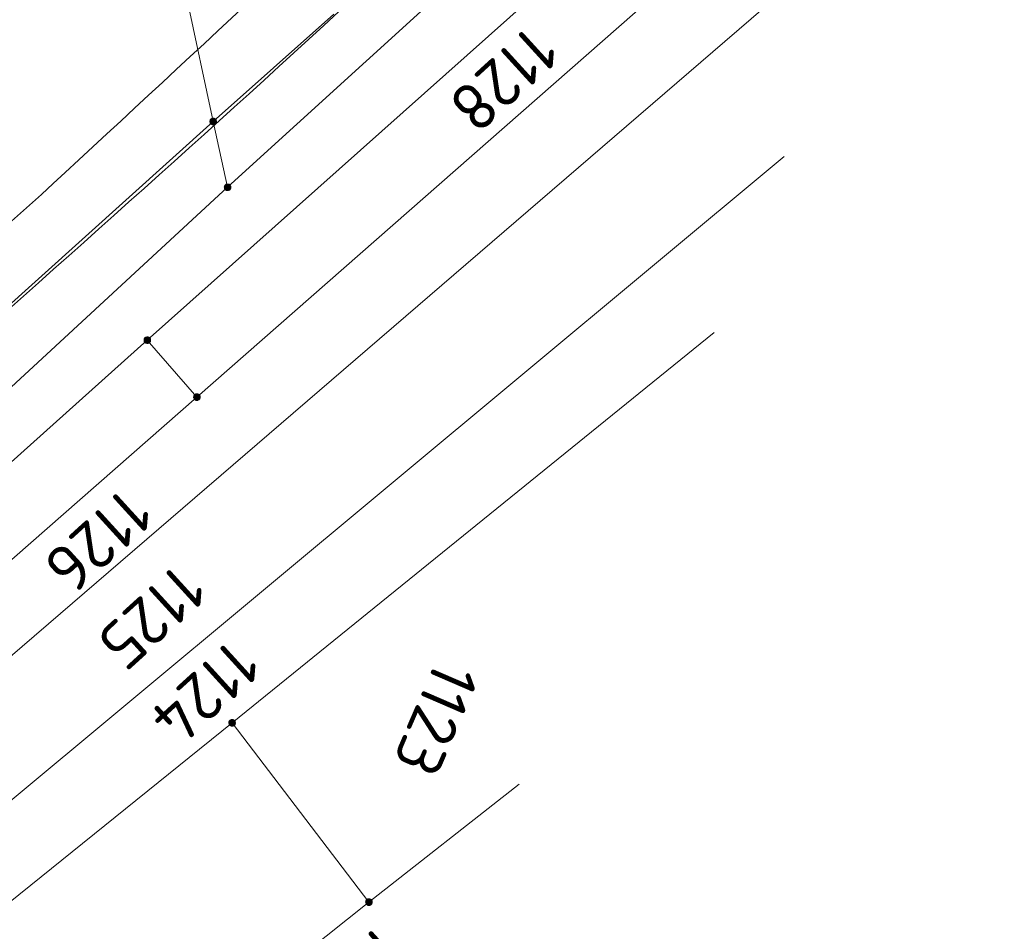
# Model space of a CAD drawing. Header units: metres. Extents: x 3425540 to 3446143, y 5432760 to 5444637.
# Tile 428 of 656: x 3436741 to 3436779, y 5443156 to 5443190. Entities that reach past the tile are written whole.
import ezdxf
from ezdxf.enums import TextEntityAlignment as Align

# ---------------------------------------------------------------- set-up
doc = ezdxf.new("R2010")
doc.units = ezdxf.units.M
doc.layers.add('B_Bestand', color=9, linetype='Continuous', lineweight=18)
doc.layers.add('B_Flurgrenzen', color=9, linetype='Continuous', lineweight=18)
doc.styles.get("Standard").update_dxf_attribs({"font": 'isocpeur.ttf'})

msp = doc.modelspace()

# ---------------------------------------------------------------- linework, layer by layer
at = {"layer": 'B_Bestand'}
for points, knots in [([(3436710.644, 5443203.8), (3436711.269, 5443199.661), (3436711.893, 5443195.522), (3436712.518, 5443191.382), (3436713.104, 5443187.497), (3436713.943, 5443183.653), (3436714.626, 5443179.784), (3436715.264, 5443176.169), (3436715.19, 5443172.402), (3436716.265, 5443168.889), (3436716.576, 5443167.873), (3436716.89, 5443166.859), (3436717.202, 5443165.843), (3436717.358, 5443165.336), (3436717.511, 5443164.828), (3436717.67, 5443164.32), (3436717.807, 5443163.883), (3436718.541, 5443163.764), (3436718.959, 5443163.852), (3436719.47, 5443163.961), (3436720.032, 5443164.181), (3436720.481, 5443164.555), (3436723.258, 5443166.871), (3436725.491, 5443169.316), (3436728.093, 5443171.584), (3436732.994, 5443175.855), (3436738.076, 5443179.934), (3436742.848, 5443184.353), (3436748.482, 5443189.571), (3436754.1, 5443194.807), (3436759.711, 5443200.051), (3436763.926, 5443203.99), (3436768.138, 5443207.933), (3436772.35, 5443211.875), (3436774.83, 5443214.196), (3436777.246, 5443216.578), (3436779.727, 5443218.904), (3436780.668, 5443219.787), (3436781.723, 5443220.58), (3436782.889, 5443221.13), (3436784.294, 5443221.794), (3436785.7, 5443222.458), (3436787.105, 5443223.121)], [0, 0, 0, 0, 0.095046, 0.095046, 0.095046, 0.18426, 0.18426, 0.18426, 0.267644, 0.267644, 0.267644, 0.291763, 0.291763, 0.291763, 0.303821, 0.303821, 0.303821, 0.3142, 0.3142, 0.3142, 0.326888, 0.326888, 0.326888, 0.405302, 0.405302, 0.405302, 0.55298, 0.55298, 0.55298, 0.727343, 0.727343, 0.727343, 0.858331, 0.858331, 0.858331, 0.935447, 0.935447, 0.935447, 0.964713, 0.964713, 0.964713, 1, 1, 1, 1]), ([(3436786.636, 5443220.456), (3436785.621, 5443219.871), (3436784.606, 5443219.285), (3436783.591, 5443218.699), (3436782.149, 5443217.867), (3436780.942, 5443216.675), (3436779.726, 5443215.536), (3436776.317, 5443212.344), (3436772.916, 5443209.151), (3436769.538, 5443205.929), (3436765.781, 5443202.346), (3436762.082, 5443198.704), (3436758.296, 5443195.151), (3436746.359, 5443183.949), (3436733.95, 5443173.264), (3436721.759, 5443162.349), (3436721.182, 5443161.833), (3436720.583, 5443161.354), (3436720.003, 5443160.826), (3436719.611, 5443160.469), (3436719.413, 5443159.93), (3436719.3, 5443159.421), (3436719.131, 5443158.661), (3436719.144, 5443157.81), (3436719.417, 5443157.078), (3436719.706, 5443156.305), (3436720.146, 5443155.589), (3436720.413, 5443154.809), (3436720.833, 5443153.58), (3436721.196, 5443152.325), (3436721.643, 5443151.103), (3436722.215, 5443149.537), (3436722.839, 5443147.988), (3436723.4, 5443146.417), (3436725.729, 5443139.892), (3436727.889, 5443133.305), (3436730.189, 5443126.77), (3436731.116, 5443124.137), (3436732.365, 5443121.611), (3436733.116, 5443118.921), (3436733.585, 5443117.242), (3436734.053, 5443115.563), (3436734.522, 5443113.884)], [0, 0, 0, 0, 0.025253, 0.025253, 0.025253, 0.061129, 0.061129, 0.061129, 0.16172, 0.16172, 0.16172, 0.273593, 0.273593, 0.273593, 0.626305, 0.626305, 0.626305, 0.643002, 0.643002, 0.643002, 0.654288, 0.654288, 0.654288, 0.67114, 0.67114, 0.67114, 0.68894, 0.68894, 0.68894, 0.716989, 0.716989, 0.716989, 0.752939, 0.752939, 0.752939, 0.902259, 0.902259, 0.902259, 0.962434, 0.962434, 0.962434, 1, 1, 1, 1])]:
    msp.add_open_spline(points, degree=3, knots=knots, dxfattribs=at)
at = {"layer": 'B_Flurgrenzen'}
for p, q in [((3436749.019, 5443183.797), (3436774.004, 5443206.569)), ((3436774.613, 5443203.525), (3436745.971, 5443177.993)), ((3436747.854, 5443175.831), (3436773.288, 5443198.17)), ((3436775.94, 5443196.275), (3436727.679, 5443154.708)), ((3436748.471, 5443186.295), (3436746.779, 5443194.269)), ((3436748.471, 5443186.295), (3436753.051, 5443190.372)), ((3436719.703, 5443160.393), (3436748.471, 5443186.295)), ((3436749.019, 5443183.797), (3436748.471, 5443186.295)), ((3436723.85, 5443146.41), (3436770.142, 5443184.961)), ((3436723.296, 5443160.056), (3436749.019, 5443183.797)), ((3436749.191, 5443163.464), (3436767.488, 5443178.279)), ((3436745.971, 5443177.993), (3436721.173, 5443155.767)), ((3436745.971, 5443177.993), (3436747.854, 5443175.831)), ((3436725.964, 5443156.645), (3436747.854, 5443175.831)), ((3436727.838, 5443146.254), (3436749.191, 5443163.464)), ((3436754.384, 5443156.656), (3436749.191, 5443163.464)), ((3436754.384, 5443156.656), (3436760.081, 5443161.139)), ((3436747.413, 5443151.122), (3436754.384, 5443156.656))]:
    msp.add_line(p, q, dxfattribs=at)
for points in [[(3436748.596, 5443186.295), (3436748.595, 5443186.311), (3436748.592, 5443186.326), (3436748.587, 5443186.341), (3436748.58, 5443186.355), (3436748.572, 5443186.369), (3436748.563, 5443186.381), (3436748.551, 5443186.391), (3436748.538, 5443186.4), (3436748.524, 5443186.408), (3436748.509, 5443186.414), (3436748.495, 5443186.418), (3436748.479, 5443186.42), (3436748.463, 5443186.42), (3436748.447, 5443186.418), (3436748.433, 5443186.414), (3436748.418, 5443186.408), (3436748.404, 5443186.4), (3436748.391, 5443186.391), (3436748.379, 5443186.381), (3436748.37, 5443186.369), (3436748.362, 5443186.355), (3436748.355, 5443186.341), (3436748.35, 5443186.326), (3436748.347, 5443186.311), (3436748.346, 5443186.295), (3436748.347, 5443186.279), (3436748.35, 5443186.264), (3436748.355, 5443186.249), (3436748.362, 5443186.235), (3436748.37, 5443186.221), (3436748.379, 5443186.209), (3436748.391, 5443186.199), (3436748.404, 5443186.19), (3436748.418, 5443186.182), (3436748.433, 5443186.176), (3436748.447, 5443186.172), (3436748.463, 5443186.17), (3436748.479, 5443186.17), (3436748.495, 5443186.172), (3436748.509, 5443186.176), (3436748.524, 5443186.182), (3436748.538, 5443186.19), (3436748.551, 5443186.199), (3436748.563, 5443186.209), (3436748.572, 5443186.221), (3436748.58, 5443186.235), (3436748.587, 5443186.249), (3436748.592, 5443186.264), (3436748.595, 5443186.279), (3436748.596, 5443186.295)], [(3436748.571, 5443186.295), (3436748.57, 5443186.309), (3436748.567, 5443186.323), (3436748.563, 5443186.335), (3436748.557, 5443186.348), (3436748.548, 5443186.36), (3436748.538, 5443186.37), (3436748.527, 5443186.379), (3436748.515, 5443186.386), (3436748.502, 5443186.39), (3436748.489, 5443186.393), (3436748.475, 5443186.395), (3436748.46, 5443186.394), (3436748.446, 5443186.392), (3436748.434, 5443186.389), (3436748.421, 5443186.382), (3436748.409, 5443186.374), (3436748.399, 5443186.365), (3436748.389, 5443186.354), (3436748.382, 5443186.342), (3436748.377, 5443186.329), (3436748.373, 5443186.316), (3436748.371, 5443186.302), (3436748.371, 5443186.288), (3436748.373, 5443186.274), (3436748.377, 5443186.261), (3436748.382, 5443186.248), (3436748.389, 5443186.236), (3436748.399, 5443186.225), (3436748.409, 5443186.216), (3436748.421, 5443186.208), (3436748.434, 5443186.201), (3436748.446, 5443186.198), (3436748.46, 5443186.196), (3436748.475, 5443186.195), (3436748.489, 5443186.197), (3436748.502, 5443186.2), (3436748.515, 5443186.204), (3436748.527, 5443186.211), (3436748.538, 5443186.22), (3436748.548, 5443186.23), (3436748.557, 5443186.242), (3436748.563, 5443186.255), (3436748.567, 5443186.267), (3436748.57, 5443186.281), (3436748.571, 5443186.295)], [(3436748.547, 5443186.295), (3436748.546, 5443186.307), (3436748.543, 5443186.319), (3436748.538, 5443186.33), (3436748.532, 5443186.34), (3436748.523, 5443186.35), (3436748.514, 5443186.357), (3436748.503, 5443186.364), (3436748.492, 5443186.368), (3436748.48, 5443186.37), (3436748.468, 5443186.371), (3436748.456, 5443186.369), (3436748.444, 5443186.366), (3436748.434, 5443186.361), (3436748.423, 5443186.354), (3436748.414, 5443186.345), (3436748.407, 5443186.335), (3436748.401, 5443186.325), (3436748.397, 5443186.313), (3436748.395, 5443186.301), (3436748.395, 5443186.289), (3436748.397, 5443186.277), (3436748.401, 5443186.265), (3436748.407, 5443186.255), (3436748.414, 5443186.245), (3436748.423, 5443186.236), (3436748.433, 5443186.229), (3436748.444, 5443186.224), (3436748.456, 5443186.221), (3436748.468, 5443186.219), (3436748.48, 5443186.22), (3436748.492, 5443186.222), (3436748.503, 5443186.226), (3436748.514, 5443186.233), (3436748.523, 5443186.24), (3436748.532, 5443186.25), (3436748.538, 5443186.26), (3436748.543, 5443186.271), (3436748.546, 5443186.283), (3436748.547, 5443186.295)], [(3436748.522, 5443186.295), (3436748.521, 5443186.305), (3436748.518, 5443186.315), (3436748.513, 5443186.324), (3436748.507, 5443186.331), (3436748.5, 5443186.337), (3436748.491, 5443186.342), (3436748.481, 5443186.345), (3436748.471, 5443186.346), (3436748.461, 5443186.345), (3436748.451, 5443186.342), (3436748.442, 5443186.337), (3436748.435, 5443186.331), (3436748.429, 5443186.324), (3436748.424, 5443186.315), (3436748.421, 5443186.305), (3436748.42, 5443186.295), (3436748.421, 5443186.285), (3436748.424, 5443186.275), (3436748.429, 5443186.266), (3436748.435, 5443186.259), (3436748.442, 5443186.253), (3436748.451, 5443186.248), (3436748.461, 5443186.245), (3436748.471, 5443186.244), (3436748.481, 5443186.245), (3436748.491, 5443186.248), (3436748.5, 5443186.253), (3436748.507, 5443186.259), (3436748.513, 5443186.266), (3436748.518, 5443186.275), (3436748.521, 5443186.285), (3436748.522, 5443186.295)], [(3436748.498, 5443186.295), (3436748.497, 5443186.302), (3436748.494, 5443186.309), (3436748.489, 5443186.315), (3436748.483, 5443186.319), (3436748.476, 5443186.321), (3436748.469, 5443186.322), (3436748.462, 5443186.32), (3436748.455, 5443186.317), (3436748.45, 5443186.312), (3436748.446, 5443186.306), (3436748.444, 5443186.299), (3436748.444, 5443186.291), (3436748.446, 5443186.284), (3436748.45, 5443186.278), (3436748.455, 5443186.273), (3436748.462, 5443186.27), (3436748.469, 5443186.268), (3436748.476, 5443186.269), (3436748.483, 5443186.271), (3436748.489, 5443186.275), (3436748.494, 5443186.281), (3436748.497, 5443186.288), (3436748.498, 5443186.295)], [(3436749.144, 5443183.797), (3436749.143, 5443183.813), (3436749.14, 5443183.828), (3436749.135, 5443183.843), (3436749.128, 5443183.857), (3436749.12, 5443183.871), (3436749.111, 5443183.883), (3436749.099, 5443183.893), (3436749.086, 5443183.902), (3436749.072, 5443183.91), (3436749.057, 5443183.916), (3436749.043, 5443183.92), (3436749.027, 5443183.922), (3436749.011, 5443183.922), (3436748.995, 5443183.92), (3436748.981, 5443183.916), (3436748.966, 5443183.91), (3436748.952, 5443183.902), (3436748.939, 5443183.893), (3436748.927, 5443183.883), (3436748.918, 5443183.871), (3436748.91, 5443183.857), (3436748.903, 5443183.843), (3436748.898, 5443183.828), (3436748.895, 5443183.813), (3436748.894, 5443183.797), (3436748.895, 5443183.781), (3436748.898, 5443183.766), (3436748.903, 5443183.751), (3436748.91, 5443183.737), (3436748.918, 5443183.723), (3436748.927, 5443183.711), (3436748.939, 5443183.701), (3436748.952, 5443183.692), (3436748.966, 5443183.684), (3436748.981, 5443183.678), (3436748.995, 5443183.674), (3436749.011, 5443183.672), (3436749.027, 5443183.672), (3436749.043, 5443183.674), (3436749.057, 5443183.678), (3436749.072, 5443183.684), (3436749.086, 5443183.692), (3436749.099, 5443183.701), (3436749.111, 5443183.711), (3436749.12, 5443183.723), (3436749.128, 5443183.737), (3436749.135, 5443183.751), (3436749.14, 5443183.766), (3436749.143, 5443183.781), (3436749.144, 5443183.797)], [(3436749.119, 5443183.797), (3436749.118, 5443183.811), (3436749.115, 5443183.825), (3436749.111, 5443183.837), (3436749.105, 5443183.85), (3436749.096, 5443183.862), (3436749.086, 5443183.872), (3436749.075, 5443183.881), (3436749.063, 5443183.888), (3436749.05, 5443183.892), (3436749.037, 5443183.895), (3436749.023, 5443183.897), (3436749.008, 5443183.896), (3436748.994, 5443183.894), (3436748.982, 5443183.891), (3436748.969, 5443183.884), (3436748.957, 5443183.876), (3436748.947, 5443183.867), (3436748.937, 5443183.856), (3436748.93, 5443183.844), (3436748.925, 5443183.831), (3436748.921, 5443183.818), (3436748.919, 5443183.804), (3436748.919, 5443183.79), (3436748.921, 5443183.776), (3436748.925, 5443183.763), (3436748.93, 5443183.75), (3436748.937, 5443183.738), (3436748.947, 5443183.727), (3436748.957, 5443183.718), (3436748.969, 5443183.71), (3436748.982, 5443183.703), (3436748.994, 5443183.7), (3436749.008, 5443183.698), (3436749.023, 5443183.697), (3436749.037, 5443183.699), (3436749.05, 5443183.702), (3436749.063, 5443183.706), (3436749.075, 5443183.713), (3436749.086, 5443183.722), (3436749.096, 5443183.732), (3436749.105, 5443183.744), (3436749.111, 5443183.757), (3436749.115, 5443183.769), (3436749.118, 5443183.783), (3436749.119, 5443183.797)], [(3436749.095, 5443183.797), (3436749.094, 5443183.809), (3436749.091, 5443183.821), (3436749.086, 5443183.832), (3436749.08, 5443183.842), (3436749.071, 5443183.852), (3436749.062, 5443183.859), (3436749.051, 5443183.866), (3436749.04, 5443183.87), (3436749.028, 5443183.872), (3436749.016, 5443183.873), (3436749.004, 5443183.871), (3436748.992, 5443183.868), (3436748.982, 5443183.863), (3436748.971, 5443183.856), (3436748.962, 5443183.847), (3436748.955, 5443183.837), (3436748.949, 5443183.827), (3436748.945, 5443183.815), (3436748.943, 5443183.803), (3436748.943, 5443183.791), (3436748.945, 5443183.779), (3436748.949, 5443183.767), (3436748.955, 5443183.757), (3436748.962, 5443183.747), (3436748.971, 5443183.738), (3436748.981, 5443183.731), (3436748.992, 5443183.726), (3436749.004, 5443183.723), (3436749.016, 5443183.721), (3436749.028, 5443183.722), (3436749.04, 5443183.724), (3436749.051, 5443183.728), (3436749.062, 5443183.735), (3436749.071, 5443183.742), (3436749.08, 5443183.752), (3436749.086, 5443183.762), (3436749.091, 5443183.773), (3436749.094, 5443183.785), (3436749.095, 5443183.797)], [(3436749.07, 5443183.797), (3436749.069, 5443183.807), (3436749.066, 5443183.817), (3436749.061, 5443183.826), (3436749.055, 5443183.833), (3436749.048, 5443183.839), (3436749.039, 5443183.844), (3436749.029, 5443183.847), (3436749.019, 5443183.848), (3436749.009, 5443183.847), (3436748.999, 5443183.844), (3436748.99, 5443183.839), (3436748.983, 5443183.833), (3436748.977, 5443183.826), (3436748.972, 5443183.817), (3436748.969, 5443183.807), (3436748.968, 5443183.797), (3436748.969, 5443183.787), (3436748.972, 5443183.777), (3436748.977, 5443183.768), (3436748.983, 5443183.761), (3436748.99, 5443183.755), (3436748.999, 5443183.75), (3436749.009, 5443183.747), (3436749.019, 5443183.746), (3436749.029, 5443183.747), (3436749.039, 5443183.75), (3436749.048, 5443183.755), (3436749.055, 5443183.761), (3436749.061, 5443183.768), (3436749.066, 5443183.777), (3436749.069, 5443183.787), (3436749.07, 5443183.797)], [(3436749.046, 5443183.797), (3436749.045, 5443183.804), (3436749.042, 5443183.811), (3436749.037, 5443183.817), (3436749.031, 5443183.821), (3436749.024, 5443183.823), (3436749.017, 5443183.824), (3436749.01, 5443183.822), (3436749.003, 5443183.819), (3436748.998, 5443183.814), (3436748.994, 5443183.808), (3436748.992, 5443183.801), (3436748.992, 5443183.793), (3436748.994, 5443183.786), (3436748.998, 5443183.78), (3436749.003, 5443183.775), (3436749.01, 5443183.772), (3436749.017, 5443183.77), (3436749.024, 5443183.771), (3436749.031, 5443183.773), (3436749.037, 5443183.777), (3436749.042, 5443183.783), (3436749.045, 5443183.79), (3436749.046, 5443183.797)], [(3436746.096, 5443177.993), (3436746.095, 5443178.009), (3436746.092, 5443178.024), (3436746.087, 5443178.039), (3436746.08, 5443178.053), (3436746.072, 5443178.067), (3436746.063, 5443178.079), (3436746.051, 5443178.089), (3436746.038, 5443178.098), (3436746.024, 5443178.106), (3436746.009, 5443178.112), (3436745.995, 5443178.116), (3436745.979, 5443178.118), (3436745.963, 5443178.118), (3436745.947, 5443178.116), (3436745.933, 5443178.112), (3436745.918, 5443178.106), (3436745.904, 5443178.098), (3436745.891, 5443178.089), (3436745.879, 5443178.079), (3436745.87, 5443178.067), (3436745.862, 5443178.053), (3436745.855, 5443178.039), (3436745.85, 5443178.024), (3436745.847, 5443178.009), (3436745.846, 5443177.993), (3436745.847, 5443177.977), (3436745.85, 5443177.962), (3436745.855, 5443177.947), (3436745.862, 5443177.933), (3436745.87, 5443177.919), (3436745.879, 5443177.907), (3436745.891, 5443177.897), (3436745.904, 5443177.888), (3436745.918, 5443177.88), (3436745.933, 5443177.874), (3436745.947, 5443177.87), (3436745.963, 5443177.868), (3436745.979, 5443177.868), (3436745.995, 5443177.87), (3436746.009, 5443177.874), (3436746.024, 5443177.88), (3436746.038, 5443177.888), (3436746.051, 5443177.897), (3436746.063, 5443177.907), (3436746.072, 5443177.919), (3436746.08, 5443177.933), (3436746.087, 5443177.947), (3436746.092, 5443177.962), (3436746.095, 5443177.977), (3436746.096, 5443177.993)], [(3436746.071, 5443177.993), (3436746.07, 5443178.007), (3436746.067, 5443178.021), (3436746.063, 5443178.033), (3436746.057, 5443178.046), (3436746.048, 5443178.058), (3436746.038, 5443178.068), (3436746.027, 5443178.077), (3436746.015, 5443178.084), (3436746.002, 5443178.088), (3436745.989, 5443178.091), (3436745.975, 5443178.093), (3436745.96, 5443178.092), (3436745.946, 5443178.09), (3436745.934, 5443178.087), (3436745.921, 5443178.08), (3436745.909, 5443178.072), (3436745.899, 5443178.063), (3436745.889, 5443178.052), (3436745.882, 5443178.04), (3436745.877, 5443178.027), (3436745.873, 5443178.014), (3436745.871, 5443178), (3436745.871, 5443177.986), (3436745.873, 5443177.972), (3436745.877, 5443177.959), (3436745.882, 5443177.946), (3436745.889, 5443177.934), (3436745.899, 5443177.923), (3436745.909, 5443177.914), (3436745.921, 5443177.906), (3436745.934, 5443177.899), (3436745.946, 5443177.896), (3436745.96, 5443177.894), (3436745.975, 5443177.893), (3436745.989, 5443177.895), (3436746.002, 5443177.898), (3436746.015, 5443177.902), (3436746.027, 5443177.909), (3436746.038, 5443177.918), (3436746.048, 5443177.928), (3436746.057, 5443177.94), (3436746.063, 5443177.953), (3436746.067, 5443177.965), (3436746.07, 5443177.979), (3436746.071, 5443177.993)], [(3436746.047, 5443177.993), (3436746.046, 5443178.005), (3436746.043, 5443178.017), (3436746.038, 5443178.028), (3436746.032, 5443178.038), (3436746.023, 5443178.048), (3436746.014, 5443178.055), (3436746.003, 5443178.062), (3436745.992, 5443178.066), (3436745.98, 5443178.068), (3436745.968, 5443178.069), (3436745.956, 5443178.067), (3436745.944, 5443178.064), (3436745.934, 5443178.059), (3436745.923, 5443178.052), (3436745.914, 5443178.043), (3436745.907, 5443178.033), (3436745.901, 5443178.023), (3436745.897, 5443178.011), (3436745.895, 5443177.999), (3436745.895, 5443177.987), (3436745.897, 5443177.975), (3436745.901, 5443177.963), (3436745.907, 5443177.953), (3436745.914, 5443177.943), (3436745.923, 5443177.934), (3436745.933, 5443177.927), (3436745.944, 5443177.922), (3436745.956, 5443177.919), (3436745.968, 5443177.917), (3436745.98, 5443177.918), (3436745.992, 5443177.92), (3436746.003, 5443177.924), (3436746.014, 5443177.931), (3436746.023, 5443177.938), (3436746.032, 5443177.948), (3436746.038, 5443177.958), (3436746.043, 5443177.969), (3436746.046, 5443177.981), (3436746.047, 5443177.993)], [(3436746.022, 5443177.993), (3436746.021, 5443178.003), (3436746.018, 5443178.013), (3436746.013, 5443178.022), (3436746.007, 5443178.029), (3436746, 5443178.035), (3436745.991, 5443178.04), (3436745.981, 5443178.043), (3436745.971, 5443178.044), (3436745.961, 5443178.043), (3436745.951, 5443178.04), (3436745.942, 5443178.035), (3436745.935, 5443178.029), (3436745.929, 5443178.022), (3436745.924, 5443178.013), (3436745.921, 5443178.003), (3436745.92, 5443177.993), (3436745.921, 5443177.983), (3436745.924, 5443177.973), (3436745.929, 5443177.964), (3436745.935, 5443177.957), (3436745.942, 5443177.951), (3436745.951, 5443177.946), (3436745.961, 5443177.943), (3436745.971, 5443177.942), (3436745.981, 5443177.943), (3436745.991, 5443177.946), (3436746, 5443177.951), (3436746.007, 5443177.957), (3436746.013, 5443177.964), (3436746.018, 5443177.973), (3436746.021, 5443177.983), (3436746.022, 5443177.993)], [(3436745.998, 5443177.993), (3436745.997, 5443178), (3436745.994, 5443178.007), (3436745.989, 5443178.013), (3436745.983, 5443178.017), (3436745.976, 5443178.019), (3436745.969, 5443178.02), (3436745.962, 5443178.018), (3436745.955, 5443178.015), (3436745.95, 5443178.01), (3436745.946, 5443178.004), (3436745.944, 5443177.997), (3436745.944, 5443177.989), (3436745.946, 5443177.982), (3436745.95, 5443177.976), (3436745.955, 5443177.971), (3436745.962, 5443177.968), (3436745.969, 5443177.966), (3436745.976, 5443177.967), (3436745.983, 5443177.969), (3436745.989, 5443177.973), (3436745.994, 5443177.979), (3436745.997, 5443177.986), (3436745.998, 5443177.993)], [(3436747.979, 5443175.831), (3436747.978, 5443175.847), (3436747.975, 5443175.862), (3436747.97, 5443175.877), (3436747.963, 5443175.891), (3436747.955, 5443175.905), (3436747.946, 5443175.917), (3436747.934, 5443175.927), (3436747.921, 5443175.936), (3436747.907, 5443175.944), (3436747.892, 5443175.95), (3436747.878, 5443175.954), (3436747.862, 5443175.956), (3436747.846, 5443175.956), (3436747.83, 5443175.954), (3436747.816, 5443175.95), (3436747.801, 5443175.944), (3436747.787, 5443175.936), (3436747.774, 5443175.927), (3436747.762, 5443175.917), (3436747.753, 5443175.905), (3436747.745, 5443175.891), (3436747.738, 5443175.877), (3436747.733, 5443175.862), (3436747.73, 5443175.847), (3436747.729, 5443175.831), (3436747.73, 5443175.815), (3436747.733, 5443175.8), (3436747.738, 5443175.785), (3436747.745, 5443175.771), (3436747.753, 5443175.757), (3436747.762, 5443175.745), (3436747.774, 5443175.735), (3436747.787, 5443175.726), (3436747.801, 5443175.718), (3436747.816, 5443175.712), (3436747.83, 5443175.708), (3436747.846, 5443175.706), (3436747.862, 5443175.706), (3436747.878, 5443175.708), (3436747.892, 5443175.712), (3436747.907, 5443175.718), (3436747.921, 5443175.726), (3436747.934, 5443175.735), (3436747.946, 5443175.745), (3436747.955, 5443175.757), (3436747.963, 5443175.771), (3436747.97, 5443175.785), (3436747.975, 5443175.8), (3436747.978, 5443175.815), (3436747.979, 5443175.831)], [(3436747.954, 5443175.831), (3436747.953, 5443175.845), (3436747.95, 5443175.859), (3436747.946, 5443175.871), (3436747.94, 5443175.884), (3436747.931, 5443175.896), (3436747.921, 5443175.906), (3436747.91, 5443175.915), (3436747.898, 5443175.922), (3436747.885, 5443175.926), (3436747.872, 5443175.929), (3436747.858, 5443175.931), (3436747.843, 5443175.93), (3436747.829, 5443175.928), (3436747.817, 5443175.925), (3436747.804, 5443175.918), (3436747.792, 5443175.91), (3436747.782, 5443175.901), (3436747.772, 5443175.89), (3436747.765, 5443175.878), (3436747.76, 5443175.865), (3436747.756, 5443175.852), (3436747.754, 5443175.838), (3436747.754, 5443175.824), (3436747.756, 5443175.81), (3436747.76, 5443175.797), (3436747.765, 5443175.784), (3436747.772, 5443175.772), (3436747.782, 5443175.761), (3436747.792, 5443175.752), (3436747.804, 5443175.744), (3436747.817, 5443175.737), (3436747.829, 5443175.734), (3436747.843, 5443175.732), (3436747.858, 5443175.731), (3436747.872, 5443175.733), (3436747.885, 5443175.736), (3436747.898, 5443175.74), (3436747.91, 5443175.747), (3436747.921, 5443175.756), (3436747.931, 5443175.766), (3436747.94, 5443175.778), (3436747.946, 5443175.791), (3436747.95, 5443175.803), (3436747.953, 5443175.817), (3436747.954, 5443175.831)], [(3436747.93, 5443175.831), (3436747.929, 5443175.843), (3436747.926, 5443175.855), (3436747.921, 5443175.866), (3436747.915, 5443175.876), (3436747.906, 5443175.886), (3436747.897, 5443175.893), (3436747.886, 5443175.9), (3436747.875, 5443175.904), (3436747.863, 5443175.906), (3436747.851, 5443175.907), (3436747.839, 5443175.905), (3436747.827, 5443175.902), (3436747.817, 5443175.897), (3436747.806, 5443175.89), (3436747.797, 5443175.881), (3436747.79, 5443175.871), (3436747.784, 5443175.861), (3436747.78, 5443175.849), (3436747.778, 5443175.837), (3436747.778, 5443175.825), (3436747.78, 5443175.813), (3436747.784, 5443175.801), (3436747.79, 5443175.791), (3436747.797, 5443175.781), (3436747.806, 5443175.772), (3436747.816, 5443175.765), (3436747.827, 5443175.76), (3436747.839, 5443175.757), (3436747.851, 5443175.755), (3436747.863, 5443175.756), (3436747.875, 5443175.758), (3436747.886, 5443175.762), (3436747.897, 5443175.769), (3436747.906, 5443175.776), (3436747.915, 5443175.786), (3436747.921, 5443175.796), (3436747.926, 5443175.807), (3436747.929, 5443175.819), (3436747.93, 5443175.831)], [(3436747.905, 5443175.831), (3436747.904, 5443175.841), (3436747.901, 5443175.851), (3436747.896, 5443175.86), (3436747.89, 5443175.867), (3436747.883, 5443175.873), (3436747.874, 5443175.878), (3436747.864, 5443175.881), (3436747.854, 5443175.882), (3436747.844, 5443175.881), (3436747.834, 5443175.878), (3436747.825, 5443175.873), (3436747.818, 5443175.867), (3436747.812, 5443175.86), (3436747.807, 5443175.851), (3436747.804, 5443175.841), (3436747.803, 5443175.831), (3436747.804, 5443175.821), (3436747.807, 5443175.811), (3436747.812, 5443175.802), (3436747.818, 5443175.795), (3436747.825, 5443175.789), (3436747.834, 5443175.784), (3436747.844, 5443175.781), (3436747.854, 5443175.78), (3436747.864, 5443175.781), (3436747.874, 5443175.784), (3436747.883, 5443175.789), (3436747.89, 5443175.795), (3436747.896, 5443175.802), (3436747.901, 5443175.811), (3436747.904, 5443175.821), (3436747.905, 5443175.831)], [(3436747.881, 5443175.831), (3436747.88, 5443175.838), (3436747.877, 5443175.845), (3436747.872, 5443175.851), (3436747.866, 5443175.855), (3436747.859, 5443175.857), (3436747.852, 5443175.858), (3436747.845, 5443175.856), (3436747.838, 5443175.853), (3436747.833, 5443175.848), (3436747.829, 5443175.842), (3436747.827, 5443175.835), (3436747.827, 5443175.827), (3436747.829, 5443175.82), (3436747.833, 5443175.814), (3436747.838, 5443175.809), (3436747.845, 5443175.806), (3436747.852, 5443175.804), (3436747.859, 5443175.805), (3436747.866, 5443175.807), (3436747.872, 5443175.811), (3436747.877, 5443175.817), (3436747.88, 5443175.824), (3436747.881, 5443175.831)], [(3436749.316, 5443163.464), (3436749.315, 5443163.48), (3436749.312, 5443163.495), (3436749.307, 5443163.51), (3436749.3, 5443163.524), (3436749.292, 5443163.538), (3436749.283, 5443163.55), (3436749.271, 5443163.56), (3436749.258, 5443163.569), (3436749.244, 5443163.577), (3436749.229, 5443163.583), (3436749.215, 5443163.587), (3436749.199, 5443163.589), (3436749.183, 5443163.589), (3436749.167, 5443163.587), (3436749.153, 5443163.583), (3436749.138, 5443163.577), (3436749.124, 5443163.569), (3436749.111, 5443163.56), (3436749.099, 5443163.55), (3436749.09, 5443163.538), (3436749.082, 5443163.524), (3436749.075, 5443163.51), (3436749.07, 5443163.495), (3436749.067, 5443163.48), (3436749.066, 5443163.464), (3436749.067, 5443163.448), (3436749.07, 5443163.433), (3436749.075, 5443163.418), (3436749.082, 5443163.404), (3436749.09, 5443163.39), (3436749.099, 5443163.378), (3436749.111, 5443163.368), (3436749.124, 5443163.359), (3436749.138, 5443163.351), (3436749.153, 5443163.345), (3436749.167, 5443163.341), (3436749.183, 5443163.339), (3436749.199, 5443163.339), (3436749.215, 5443163.341), (3436749.229, 5443163.345), (3436749.244, 5443163.351), (3436749.258, 5443163.359), (3436749.271, 5443163.368), (3436749.283, 5443163.378), (3436749.292, 5443163.39), (3436749.3, 5443163.404), (3436749.307, 5443163.418), (3436749.312, 5443163.433), (3436749.315, 5443163.448), (3436749.316, 5443163.464)], [(3436749.291, 5443163.464), (3436749.29, 5443163.478), (3436749.287, 5443163.492), (3436749.283, 5443163.504), (3436749.277, 5443163.517), (3436749.268, 5443163.529), (3436749.258, 5443163.539), (3436749.247, 5443163.548), (3436749.235, 5443163.555), (3436749.222, 5443163.559), (3436749.209, 5443163.562), (3436749.195, 5443163.564), (3436749.18, 5443163.563), (3436749.166, 5443163.561), (3436749.154, 5443163.558), (3436749.141, 5443163.551), (3436749.129, 5443163.543), (3436749.119, 5443163.534), (3436749.109, 5443163.523), (3436749.102, 5443163.511), (3436749.097, 5443163.498), (3436749.093, 5443163.485), (3436749.091, 5443163.471), (3436749.091, 5443163.457), (3436749.093, 5443163.443), (3436749.097, 5443163.43), (3436749.102, 5443163.417), (3436749.109, 5443163.405), (3436749.119, 5443163.394), (3436749.129, 5443163.385), (3436749.141, 5443163.377), (3436749.154, 5443163.37), (3436749.166, 5443163.367), (3436749.18, 5443163.365), (3436749.195, 5443163.364), (3436749.209, 5443163.366), (3436749.222, 5443163.369), (3436749.235, 5443163.373), (3436749.247, 5443163.38), (3436749.258, 5443163.389), (3436749.268, 5443163.399), (3436749.277, 5443163.411), (3436749.283, 5443163.424), (3436749.287, 5443163.436), (3436749.29, 5443163.45), (3436749.291, 5443163.464)], [(3436749.267, 5443163.464), (3436749.266, 5443163.476), (3436749.263, 5443163.488), (3436749.258, 5443163.499), (3436749.252, 5443163.509), (3436749.243, 5443163.519), (3436749.234, 5443163.526), (3436749.223, 5443163.533), (3436749.212, 5443163.537), (3436749.2, 5443163.539), (3436749.188, 5443163.54), (3436749.176, 5443163.538), (3436749.164, 5443163.535), (3436749.154, 5443163.53), (3436749.143, 5443163.523), (3436749.134, 5443163.514), (3436749.127, 5443163.504), (3436749.121, 5443163.494), (3436749.117, 5443163.482), (3436749.115, 5443163.47), (3436749.115, 5443163.458), (3436749.117, 5443163.446), (3436749.121, 5443163.434), (3436749.127, 5443163.424), (3436749.134, 5443163.414), (3436749.143, 5443163.405), (3436749.153, 5443163.398), (3436749.164, 5443163.393), (3436749.176, 5443163.39), (3436749.188, 5443163.388), (3436749.2, 5443163.389), (3436749.212, 5443163.391), (3436749.223, 5443163.395), (3436749.234, 5443163.402), (3436749.243, 5443163.409), (3436749.252, 5443163.419), (3436749.258, 5443163.429), (3436749.263, 5443163.44), (3436749.266, 5443163.452), (3436749.267, 5443163.464)], [(3436749.242, 5443163.464), (3436749.241, 5443163.474), (3436749.238, 5443163.484), (3436749.233, 5443163.493), (3436749.227, 5443163.5), (3436749.22, 5443163.506), (3436749.211, 5443163.511), (3436749.201, 5443163.514), (3436749.191, 5443163.515), (3436749.181, 5443163.514), (3436749.171, 5443163.511), (3436749.162, 5443163.506), (3436749.155, 5443163.5), (3436749.149, 5443163.493), (3436749.144, 5443163.484), (3436749.141, 5443163.474), (3436749.14, 5443163.464), (3436749.141, 5443163.454), (3436749.144, 5443163.444), (3436749.149, 5443163.435), (3436749.155, 5443163.428), (3436749.162, 5443163.422), (3436749.171, 5443163.417), (3436749.181, 5443163.414), (3436749.191, 5443163.413), (3436749.201, 5443163.414), (3436749.211, 5443163.417), (3436749.22, 5443163.422), (3436749.227, 5443163.428), (3436749.233, 5443163.435), (3436749.238, 5443163.444), (3436749.241, 5443163.454), (3436749.242, 5443163.464)], [(3436749.218, 5443163.464), (3436749.217, 5443163.471), (3436749.214, 5443163.478), (3436749.209, 5443163.484), (3436749.203, 5443163.488), (3436749.196, 5443163.49), (3436749.189, 5443163.491), (3436749.182, 5443163.489), (3436749.175, 5443163.486), (3436749.17, 5443163.481), (3436749.166, 5443163.475), (3436749.164, 5443163.468), (3436749.164, 5443163.46), (3436749.166, 5443163.453), (3436749.17, 5443163.447), (3436749.175, 5443163.442), (3436749.182, 5443163.439), (3436749.189, 5443163.437), (3436749.196, 5443163.438), (3436749.203, 5443163.44), (3436749.209, 5443163.444), (3436749.214, 5443163.45), (3436749.217, 5443163.457), (3436749.218, 5443163.464)], [(3436754.509, 5443156.656), (3436754.508, 5443156.672), (3436754.505, 5443156.687), (3436754.5, 5443156.702), (3436754.493, 5443156.716), (3436754.485, 5443156.73), (3436754.476, 5443156.742), (3436754.464, 5443156.752), (3436754.451, 5443156.761), (3436754.437, 5443156.769), (3436754.422, 5443156.775), (3436754.408, 5443156.779), (3436754.392, 5443156.781), (3436754.376, 5443156.781), (3436754.36, 5443156.779), (3436754.346, 5443156.775), (3436754.331, 5443156.769), (3436754.317, 5443156.761), (3436754.304, 5443156.752), (3436754.292, 5443156.742), (3436754.283, 5443156.73), (3436754.275, 5443156.716), (3436754.268, 5443156.702), (3436754.263, 5443156.687), (3436754.26, 5443156.672), (3436754.259, 5443156.656), (3436754.26, 5443156.64), (3436754.263, 5443156.625), (3436754.268, 5443156.61), (3436754.275, 5443156.596), (3436754.283, 5443156.582), (3436754.292, 5443156.57), (3436754.304, 5443156.56), (3436754.317, 5443156.551), (3436754.331, 5443156.543), (3436754.346, 5443156.537), (3436754.36, 5443156.533), (3436754.376, 5443156.531), (3436754.392, 5443156.531), (3436754.408, 5443156.533), (3436754.422, 5443156.537), (3436754.437, 5443156.543), (3436754.451, 5443156.551), (3436754.464, 5443156.56), (3436754.476, 5443156.57), (3436754.485, 5443156.582), (3436754.493, 5443156.596), (3436754.5, 5443156.61), (3436754.505, 5443156.625), (3436754.508, 5443156.64), (3436754.509, 5443156.656)], [(3436754.484, 5443156.656), (3436754.483, 5443156.67), (3436754.48, 5443156.684), (3436754.476, 5443156.696), (3436754.47, 5443156.709), (3436754.461, 5443156.721), (3436754.451, 5443156.731), (3436754.44, 5443156.74), (3436754.428, 5443156.747), (3436754.415, 5443156.751), (3436754.402, 5443156.754), (3436754.388, 5443156.756), (3436754.373, 5443156.755), (3436754.359, 5443156.753), (3436754.347, 5443156.75), (3436754.334, 5443156.743), (3436754.322, 5443156.735), (3436754.312, 5443156.726), (3436754.302, 5443156.715), (3436754.295, 5443156.703), (3436754.29, 5443156.69), (3436754.286, 5443156.677), (3436754.284, 5443156.663), (3436754.284, 5443156.649), (3436754.286, 5443156.635), (3436754.29, 5443156.622), (3436754.295, 5443156.609), (3436754.302, 5443156.597), (3436754.312, 5443156.586), (3436754.322, 5443156.577), (3436754.334, 5443156.569), (3436754.347, 5443156.562), (3436754.359, 5443156.559), (3436754.373, 5443156.557), (3436754.388, 5443156.556), (3436754.402, 5443156.558), (3436754.415, 5443156.561), (3436754.428, 5443156.565), (3436754.44, 5443156.572), (3436754.451, 5443156.581), (3436754.461, 5443156.591), (3436754.47, 5443156.603), (3436754.476, 5443156.616), (3436754.48, 5443156.628), (3436754.483, 5443156.642), (3436754.484, 5443156.656)], [(3436754.46, 5443156.656), (3436754.459, 5443156.668), (3436754.456, 5443156.68), (3436754.451, 5443156.691), (3436754.445, 5443156.701), (3436754.436, 5443156.711), (3436754.427, 5443156.718), (3436754.416, 5443156.725), (3436754.405, 5443156.729), (3436754.393, 5443156.731), (3436754.381, 5443156.732), (3436754.369, 5443156.73), (3436754.357, 5443156.727), (3436754.347, 5443156.722), (3436754.336, 5443156.715), (3436754.327, 5443156.706), (3436754.32, 5443156.696), (3436754.314, 5443156.686), (3436754.31, 5443156.674), (3436754.308, 5443156.662), (3436754.308, 5443156.65), (3436754.31, 5443156.638), (3436754.314, 5443156.626), (3436754.32, 5443156.616), (3436754.327, 5443156.606), (3436754.336, 5443156.597), (3436754.346, 5443156.59), (3436754.357, 5443156.585), (3436754.369, 5443156.582), (3436754.381, 5443156.58), (3436754.393, 5443156.581), (3436754.405, 5443156.583), (3436754.416, 5443156.587), (3436754.427, 5443156.594), (3436754.436, 5443156.601), (3436754.445, 5443156.611), (3436754.451, 5443156.621), (3436754.456, 5443156.632), (3436754.459, 5443156.644), (3436754.46, 5443156.656)], [(3436754.435, 5443156.656), (3436754.434, 5443156.666), (3436754.431, 5443156.676), (3436754.426, 5443156.685), (3436754.42, 5443156.692), (3436754.413, 5443156.698), (3436754.404, 5443156.703), (3436754.394, 5443156.706), (3436754.384, 5443156.707), (3436754.374, 5443156.706), (3436754.364, 5443156.703), (3436754.355, 5443156.698), (3436754.348, 5443156.692), (3436754.342, 5443156.685), (3436754.337, 5443156.676), (3436754.334, 5443156.666), (3436754.333, 5443156.656), (3436754.334, 5443156.646), (3436754.337, 5443156.636), (3436754.342, 5443156.627), (3436754.348, 5443156.62), (3436754.355, 5443156.614), (3436754.364, 5443156.609), (3436754.374, 5443156.606), (3436754.384, 5443156.605), (3436754.394, 5443156.606), (3436754.404, 5443156.609), (3436754.413, 5443156.614), (3436754.42, 5443156.62), (3436754.426, 5443156.627), (3436754.431, 5443156.636), (3436754.434, 5443156.646), (3436754.435, 5443156.656)], [(3436754.411, 5443156.656), (3436754.41, 5443156.663), (3436754.407, 5443156.67), (3436754.402, 5443156.676), (3436754.396, 5443156.68), (3436754.389, 5443156.682), (3436754.382, 5443156.683), (3436754.375, 5443156.681), (3436754.368, 5443156.678), (3436754.363, 5443156.673), (3436754.359, 5443156.667), (3436754.357, 5443156.66), (3436754.357, 5443156.652), (3436754.359, 5443156.645), (3436754.363, 5443156.639), (3436754.368, 5443156.634), (3436754.375, 5443156.631), (3436754.382, 5443156.629), (3436754.389, 5443156.63), (3436754.396, 5443156.632), (3436754.402, 5443156.636), (3436754.407, 5443156.642), (3436754.41, 5443156.649), (3436754.411, 5443156.656)]]:
    msp.add_lwpolyline(points, dxfattribs=at)

# ---------------------------------------------------------------- texts
for s, rotation, p in [('1128', 222.3456, (3436759.496, 5443187.892)), ('1126', 222.3456, (3436744.11, 5443170.363)), ('1125', 222.3456, (3436746.14, 5443167.477)), ('1124', 222.3456, (3436748.171, 5443164.592)), ('1123', 246.6001, (3436756.929, 5443163.604)), ('1120', 222.3456, (3436753.834, 5443153.795))]:
    msp.add_text(s, height=1.8, rotation=rotation, dxfattribs=at).set_placement(p, align=Align.MIDDLE)

doc.saveas('drawing.dxf')
